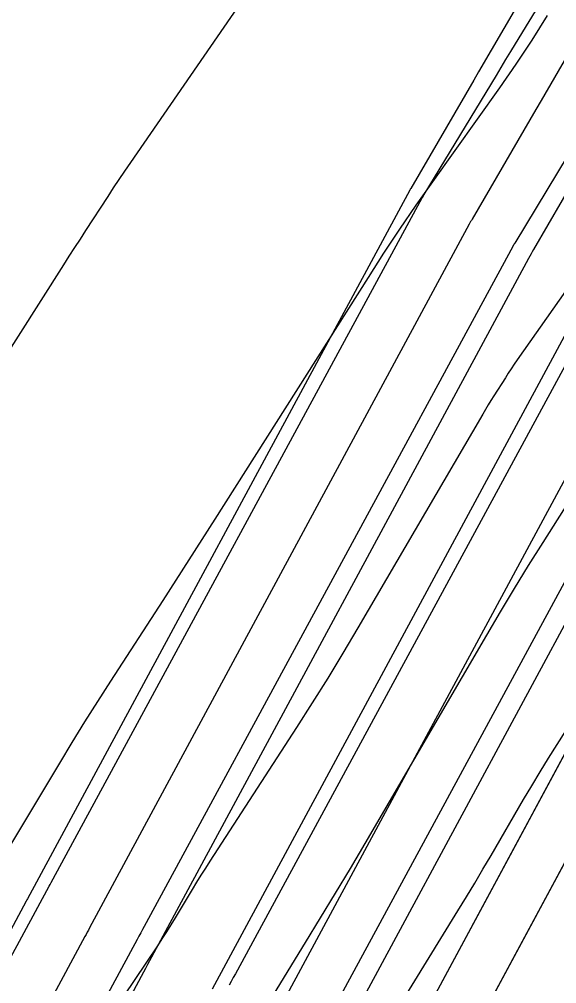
# Model space of a CAD drawing. Extents: x 1005228 to 1008882, y 1883389 to 1885754.
# Drawn here: x 1008436.1 to 1008467.5, y 1884954.6 to 1885010.9 of the extents above; entities that cross this region are included whole.
import ezdxf

# ---------------------------------------------------------------- set-up
doc = ezdxf.new("R2010")
doc.units = 0
for name, color, linetype in [('ATDIMS', 7, 'Continuous'), ('C-ANNO-NOTE', 7, 'Continuous'), ('S_BRIDGE', 7, 'Continuous'), ('TSOBSTACLE', 7, 'Continuous')]:
    doc.layers.add(name, color=color, linetype=linetype)

msp = doc.modelspace()

# ---------------------------------------------------------------- linework, layer by layer
at = {"layer": 'ATDIMS'}
for points in [[(1008487.607, 1885011.909), (1008485.918, 1885009.132), (1008485.79, 1885008.921), (1008485.534, 1885008.5), (1008483.361, 1885004.926), (1008483.219, 1885004.691), (1008483.076, 1885004.457), (1008483.005, 1885004.339), (1008482.934, 1885004.222), (1008480.802, 1885000.71), (1008480.645, 1885000.451), (1008480.448, 1885000.128), (1008480.33, 1884999.934), (1008475.585, 1884992.113), (1008475.579, 1884992.102), (1008475.573, 1884992.092), (1008475.567, 1884992.081), (1008475.561, 1884992.07), (1008453.873, 1884952.102)], [(1008447.391, 1884954.338), (1008469.421, 1884995.125), (1008469.476, 1884995.225), (1008469.531, 1884995.325), (1008469.588, 1884995.424), (1008469.645, 1884995.523), (1008473.233, 1885001.684), (1008473.623, 1885002.355), (1008474.796, 1885004.368), (1008475.755, 1885006.015), (1008475.883, 1885006.235), (1008476.011, 1885006.454), (1008476.139, 1885006.673), (1008476.267, 1885006.893), (1008476.779, 1885007.77), (1008476.907, 1885007.989), (1008477.035, 1885008.209), (1008477.163, 1885008.428), (1008477.291, 1885008.647), (1008478.401, 1885010.55), (1008478.778, 1885011.196)]]:
    msp.add_lwpolyline(points, dxfattribs=at)
at = {"layer": 'C-ANNO-NOTE'}
for points in [[(1008461.309, 1885029.646), (1008442.598, 1885002.542), (1008442.263, 1885002.053), (1008441.931, 1885001.561), (1008441.601, 1885001.068), (1008441.276, 1885000.572), (1008439.978, 1884998.584), (1008439.655, 1884998.086), (1008439.332, 1884997.588), (1008439.012, 1884997.088), (1008438.692, 1884996.588), (1008415.248, 1884959.756)], [(1008482.234, 1885015.227), (1008465.201, 1884991.036), (1008465.022, 1884990.778), (1008464.846, 1884990.519), (1008464.673, 1884990.257), (1008464.504, 1884989.994), (1008463.832, 1884988.935), (1008463.665, 1884988.669), (1008463.501, 1884988.403), (1008463.339, 1884988.134), (1008463.18, 1884987.864), (1008455.89, 1884975.398), (1008455.018, 1884973.927), (1008454.129, 1884972.465), (1008453.223, 1884971.015), (1008452.301, 1884969.574), (1008447.24, 1884961.775), (1008446.979, 1884961.368), (1008446.72, 1884960.959), (1008446.466, 1884960.548), (1008446.215, 1884960.134), (1008445.217, 1884958.476), (1008444.965, 1884958.064), (1008444.707, 1884957.654), (1008444.445, 1884957.248), (1008444.177, 1884956.845), (1008426.347, 1884930.41)], [(1008449.297, 1884951.275), (1008452.834, 1884957.027), (1008453.714, 1884958.468), (1008454.586, 1884959.913), (1008455.45, 1884961.363), (1008456.306, 1884962.818), (1008463.413, 1884974.971), (1008464.218, 1884976.333), (1008465.035, 1884977.688), (1008465.865, 1884979.036), (1008466.706, 1884980.376), (1008470.098, 1884985.721), (1008470.954, 1884987.052), (1008471.826, 1884988.372), (1008472.714, 1884989.682), (1008473.617, 1884990.981), (1008479.702, 1884999.623), (1008481.02, 1885001.495), (1008482.339, 1885003.365), (1008483.659, 1885005.235), (1008484.98, 1885007.105), (1008490.41, 1885014.786)], [(1008427.663, 1884949.547), (1008438.474, 1884967.51), (1008439.204, 1884968.712), (1008439.944, 1884969.908), (1008440.695, 1884971.097), (1008441.455, 1884972.28), (1008444.517, 1884976.999), (1008445.281, 1884978.179), (1008446.042, 1884979.362), (1008446.8, 1884980.547), (1008447.554, 1884981.733), (1008456.503, 1884995.844), (1008457.414, 1884997.26), (1008458.345, 1884998.662), (1008459.294, 1885000.052), (1008460.263, 1885001.429), (1008464.174, 1885006.912), (1008465.136, 1885008.293), (1008466.064, 1885009.696), (1008466.959, 1885011.12)]]:
    msp.add_lwpolyline(points, dxfattribs=at)
at = {"layer": 'S_BRIDGE'}
msp.add_lwpolyline([(1008447.557, 1884935.835), (1008461.734, 1884958.89), (1008462.225, 1884959.694), (1008462.712, 1884960.501), (1008463.194, 1884961.31), (1008463.672, 1884962.122), (1008465.574, 1884965.374), (1008466.053, 1884966.185), (1008466.539, 1884966.992), (1008467.033, 1884967.794), (1008467.534, 1884968.591), (1008478.034, 1884985.136), (1008478.395, 1884985.698), (1008478.762, 1884986.254), (1008479.137, 1884986.807), (1008479.518, 1884987.355), (1008481.054, 1884989.537), (1008481.439, 1884990.083), (1008481.823, 1884990.628), (1008482.208, 1884991.173), (1008482.593, 1884991.719), (1008499.966, 1885016.295)], dxfattribs=at)
at = {"layer": 'TSOBSTACLE'}
for points in [[(1008457.425, 1884948.468), (1008479.718, 1884989.835), (1008479.726, 1884989.85), (1008479.734, 1884989.865), (1008479.742, 1884989.88), (1008479.75, 1884989.894), (1008483.616, 1884996.672), (1008486.071, 1885000.975), (1008486.133, 1885001.084), (1008486.319, 1885001.409), (1008488.537, 1885005.292), (1008488.634, 1885005.46), (1008488.826, 1885005.797), (1008490.999, 1885009.598), (1008491.089, 1885009.756), (1008491.362, 1885010.233), (1008493.456, 1885013.895)], [(1008496.803, 1885013.707), (1008494.819, 1885010.239), (1008494.657, 1885009.956), (1008494.496, 1885009.673), (1008494.415, 1885009.532), (1008494.334, 1885009.39), (1008492.322, 1885005.871), (1008492.17, 1885005.605), (1008492.018, 1885005.339), (1008491.942, 1885005.205), (1008491.866, 1885005.072), (1008489.828, 1885001.505), (1008489.685, 1885001.255), (1008489.541, 1885001.004), (1008489.47, 1885000.878), (1008489.398, 1885000.753), (1008487.332, 1884997.133), (1008487.197, 1884996.895), (1008487.027, 1884996.598), (1008486.926, 1884996.42), (1008482.388, 1884988.465), (1008482.379, 1884988.449), (1008482.371, 1884988.434), (1008460.806, 1884948.419)], [(1008470.65, 1885013.129), (1008469.119, 1885010.505), (1008469.038, 1885010.367), (1008468.958, 1885010.229), (1008468.877, 1885010.091), (1008468.797, 1885009.953), (1008468.155, 1885008.85), (1008466.596, 1885006.174), (1008466.284, 1885005.638), (1008462.563, 1884999.249), (1008462.52, 1884999.175), (1008462.478, 1884999.1), (1008462.436, 1884999.025), (1008462.395, 1884998.95), (1008440.215, 1884957.886), (1008440.147, 1884957.76), (1008440.078, 1884957.633), (1008440.01, 1884957.506), (1008439.941, 1884957.379), (1008437.842, 1884953.484)], [(1008450.819, 1884952.267), (1008472.99, 1884993.316), (1008473.024, 1884993.377), (1008473.057, 1884993.438), (1008473.092, 1884993.499), (1008473.127, 1884993.559), (1008476.863, 1884999.975), (1008477.176, 1885000.512), (1008477.802, 1885001.587), (1008479.386, 1885004.306), (1008479.462, 1885004.437), (1008479.538, 1885004.567), (1008479.614, 1885004.697), (1008479.69, 1885004.827), (1008480.069, 1885005.477), (1008480.221, 1885005.737), (1008480.297, 1885005.867), (1008481.979, 1885008.75), (1008482.494, 1885009.632), (1008482.641, 1885009.884), (1008482.788, 1885010.136), (1008484.086, 1885012.36)], [(1008465.148, 1885011.631), (1008462.939, 1885007.838), (1008462.654, 1885007.348), (1008458.976, 1885001.033), (1008458.963, 1885001.01), (1008458.95, 1885000.988), (1008458.938, 1885000.966), (1008458.925, 1885000.943), (1008436.589, 1884959.59), (1008436.551, 1884959.52), (1008436.514, 1884959.45), (1008434.217, 1884955.188)], [(1008435.586, 1884956.134), (1008437.854, 1884960.32), (1008437.911, 1884960.426), (1008437.968, 1884960.531), (1008459.647, 1885000.483), (1008459.675, 1885000.534), (1008459.704, 1885000.585), (1008459.733, 1885000.635), (1008459.763, 1885000.685), (1008463.979, 1885007.634), (1008464.259, 1885008.095), (1008464.539, 1885008.556), (1008464.819, 1885009.018), (1008465.099, 1885009.479), (1008466.69, 1885012.101)], [(1008474.059, 1885011.041), (1008473.925, 1885010.81), (1008473.79, 1885010.58), (1008473.656, 1885010.349), (1008472.75, 1885008.796), (1008472.617, 1885008.569), (1008472.484, 1885008.342), (1008472.352, 1885008.114), (1008472.22, 1885007.887), (1008471.161, 1885006.069), (1008470.227, 1885004.465), (1008469.836, 1885003.795), (1008468.666, 1885001.785), (1008466.15, 1884997.465), (1008466.077, 1884997.339), (1008466.005, 1884997.212), (1008465.934, 1884997.085), (1008465.865, 1884996.957), (1008443.841, 1884956.182), (1008443.723, 1884955.964), (1008443.605, 1884955.745), (1008443.487, 1884955.527), (1008443.369, 1884955.308), (1008441.468, 1884951.78)], [(1008488.092, 1885011.295), (1008487.799, 1885010.793), (1008487.507, 1885010.291), (1008485.793, 1885007.355), (1008485.707, 1885007.208), (1008485.535, 1885006.914), (1008483.303, 1885003.087), (1008483.207, 1885002.924), (1008483.088, 1885002.72), (1008483.041, 1885002.638), (1008483.017, 1885002.598), (1008480.703, 1884998.626), (1008480.494, 1884998.266), (1008476.609, 1884991.595), (1008476.596, 1884991.573), (1008476.584, 1884991.551), (1008476.571, 1884991.529), (1008476.559, 1884991.506), (1008454.246, 1884950.197)], [(1008491.787, 1885010.978), (1008491.739, 1885010.895), (1008489.44, 1885006.873), (1008489.297, 1885006.623), (1008489.269, 1885006.573), (1008486.953, 1885002.518), (1008486.837, 1885002.317), (1008486.799, 1885002.25), (1008484.451, 1884998.135), (1008484.325, 1884997.915), (1008479.736, 1884989.87), (1008479.731, 1884989.86), (1008458.087, 1884949.696)], [(1008469.429, 1885005.067), (1008465.05, 1884997.849), (1008465.022, 1884997.801), (1008464.994, 1884997.754), (1008464.966, 1884997.705), (1008464.94, 1884997.657), (1008443.408, 1884957.975), (1008443.304, 1884957.785), (1008443.201, 1884957.595), (1008443.098, 1884957.404), (1008442.995, 1884957.214), (1008441.025, 1884953.577)], [(1008470.25, 1884994.863), (1008448.733, 1884955.208), (1008448.612, 1884954.986), (1008448.491, 1884954.764), (1008448.371, 1884954.541)], [(1008482.325, 1884988.35), (1008460.2, 1884947.294)]]:
    msp.add_lwpolyline(points, dxfattribs=at)

doc.saveas('drawing.dxf')
